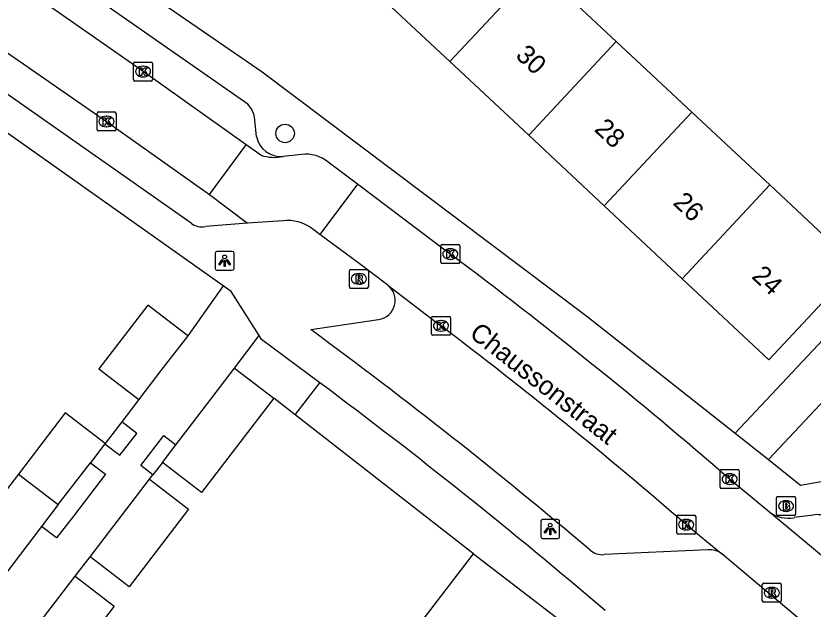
# Model space of a CAD drawing. Extents: x 159040 to 160094, y 381214 to 382518.
# Drawn here: x 159268.6 to 159310.64, y 381595.27 to 381626.56 of the extents above; entities that cross this region are included whole.
import ezdxf

# ---------------------------------------------------------------- set-up
doc = ezdxf.new("R2010")
doc.units = 0
for name, color, linetype in [('IMGEO_Boom', 7, 'Continuous'), ('IMGEO_Brandkraan', 7, 'Continuous'), ('IMGEO_Groenvoorziening', 7, 'Continuous'), ('IMGEO_Kolk', 7, 'Continuous'), ('IMGEO_Lichtpunt', 7, 'Continuous'), ('IMGEO_Openbare_ruimte_label', 7, 'Continuous'), ('IMGEO_Pand', 7, 'Continuous'), ('IMGEO_Pand_nummerreeks', 7, 'Continuous'), ('IMGEO_Rijbaan_lokaal_open', 7, 'Continuous'), ('IMGEO_Rioolput', 7, 'Continuous'), ('IMGEO_Terreindeel_open', 7, 'Continuous'), ('IMGEO_Voetpad_open', 7, 'Continuous')]:
    doc.layers.add(name, color=color, linetype=linetype)

msp = doc.modelspace()

# ---------------------------------------------------------------- linework, layer by layer
at = {"layer": 'IMGEO_Boom'}
msp.add_circle((159282.796, 381620.359), 0.489, dxfattribs=at)
at = {"layer": 'IMGEO_Brandkraan'}
for p, q in [((159308.712, 381600.281), (159308.712, 381601.133)), ((159308.787, 381601.207), (159309.639, 381601.207)), ((159309.2, 381600.987), (159309.225, 381600.987)), ((159309.713, 381601.133), (159309.713, 381600.281)), ((159309.639, 381600.207), (159308.787, 381600.207)), ((159309.223, 381600.427), (159309.198, 381600.427))]:
    msp.add_line(p, q, dxfattribs=at)
for points in [[(159308.712, 381600.281), (159308.712, 381601.133)], [(159308.787, 381601.207), (159309.639, 381601.207)], [(159309.713, 381601.133), (159309.713, 381600.281)], [(159309.06, 381600.907), (159309.06, 381600.507), (159309.273, 381600.507)], [(159309.291, 381600.907), (159309.06, 381600.907)], [(159309.239, 381600.826), (159309.185, 381600.826), (159309.185, 381600.75)], [(159309.185, 381600.75), (159309.238, 381600.75)], [(159309.247, 381600.674), (159309.185, 381600.674), (159309.185, 381600.593)], [(159309.185, 381600.593), (159309.247, 381600.593)], [(159309.639, 381600.207), (159308.787, 381600.207)]]:
    msp.add_lwpolyline(points, dxfattribs=at)
for centre, radius, start, end in [((159308.789, 381601.131), 0.0765, 91.552, 178.448), ((159308.789, 381601.131), 0.0765, 91.552, 178.448), ((159309.637, 381601.131), 0.0765, 1.552, 88.448), ((159309.637, 381601.131), 0.0765, 1.552, 88.448), ((159309.24, 381600.788), 0.0379, 267.8285, 90.9355), ((159309.248, 381600.633), 0.0404, 269.8759, 90.5077), ((159309.295, 381600.762), 0.145, 59.4692, 91.5367), ((159309.32, 381600.809), 0.0922, 285.5137, 58.1501), ((159309.325, 381600.617), 0.105, 301.3115, 78.989), ((159308.789, 381600.283), 0.0765, 181.552, 268.448), ((159308.789, 381600.283), 0.0765, 181.552, 268.448), ((159309.279, 381600.758), 0.251, 268.6676, 293.5347), ((159309.637, 381600.283), 0.0765, 271.552, 358.448), ((159309.637, 381600.283), 0.0765, 271.552, 358.448)]:
    msp.add_arc(centre, radius, start, end, dxfattribs=at)
for centre, major_axis, ratio, start_param, end_param in [((159309.199, 381600.707), (-0.387, 0.002), 0.722429, 4.712389, 7.853982), ((159309.224, 381600.707), (-0.39, 0.002), 0.717154, 1.570796, 4.712389)]:
    msp.add_ellipse(centre, major_axis=major_axis, ratio=ratio, start_param=start_param, end_param=end_param, dxfattribs=at)
at = {"layer": 'IMGEO_Groenvoorziening'}
for points in [[(159283.321, 381605.523), (159284.632, 381607.205)], [(159292.735, 381598.183), (159283.321, 381605.523)], [(159274.181, 381605.148), (159273.303, 381604.003)], [(159276.324, 381603.005), (159275.825, 381602.354)]]:
    msp.add_lwpolyline(points, dxfattribs=at)
at = {"layer": 'IMGEO_Kolk'}
for p, q in [((159274.878, 381624.121), (159275.73, 381624.121)), ((159274.803, 381623.195), (159274.803, 381624.047)), ((159275.291, 381623.901), (159275.316, 381623.901)), ((159275.804, 381624.047), (159275.804, 381623.195)), ((159275.314, 381623.341), (159275.289, 381623.341)), ((159275.73, 381623.121), (159274.878, 381623.121)), ((159272.878, 381620.563), (159272.878, 381621.415)), ((159272.953, 381621.489), (159273.805, 381621.489)), ((159273.366, 381621.269), (159273.391, 381621.269)), ((159273.879, 381621.415), (159273.879, 381620.563)), ((159273.805, 381620.489), (159272.953, 381620.489)), ((159273.389, 381620.709), (159273.364, 381620.709)), ((159291.082, 381614.497), (159291.934, 381614.497)), ((159291.007, 381613.571), (159291.007, 381614.423)), ((159291.495, 381614.277), (159291.52, 381614.277)), ((159292.008, 381614.423), (159292.008, 381613.571)), ((159291.518, 381613.717), (159291.493, 381613.717)), ((159291.934, 381613.497), (159291.082, 381613.497)), ((159290.59, 381610.711), (159291.442, 381610.711)), ((159290.515, 381609.785), (159290.515, 381610.637)), ((159291.003, 381610.491), (159291.028, 381610.491)), ((159291.516, 381610.637), (159291.516, 381609.785)), ((159291.026, 381609.931), (159291.001, 381609.931)), ((159291.442, 381609.711), (159290.59, 381609.711)), ((159305.738, 381601.703), (159305.738, 381602.555)), ((159305.813, 381602.629), (159306.665, 381602.629)), ((159306.226, 381602.409), (159306.251, 381602.409)), ((159306.739, 381602.555), (159306.739, 381601.703)), ((159306.249, 381601.849), (159306.224, 381601.849)), ((159306.665, 381601.629), (159305.813, 381601.629)), ((159303.449, 381599.299), (159303.449, 381600.151)), ((159303.524, 381600.225), (159304.376, 381600.225)), ((159304.45, 381600.151), (159304.45, 381599.299)), ((159303.937, 381600.005), (159303.962, 381600.005)), ((159303.96, 381599.445), (159303.935, 381599.445)), ((159304.376, 381599.225), (159303.524, 381599.225))]:
    msp.add_line(p, q, dxfattribs=at)
for points in [[(159274.878, 381624.121), (159275.73, 381624.121)], [(159274.803, 381623.195), (159274.803, 381624.047)], [(159275.124, 381623.821), (159275.247, 381623.821), (159275.247, 381623.67), (159275.377, 381623.821), (159275.541, 381623.821), (159275.395, 381623.67), (159275.548, 381623.421), (159275.396, 381623.421), (159275.311, 381623.585), (159275.247, 381623.518), (159275.247, 381623.421), (159275.124, 381623.421), (159275.124, 381623.821)], [(159275.804, 381624.047), (159275.804, 381623.195)], [(159275.73, 381623.121), (159274.878, 381623.121)], [(159272.878, 381620.563), (159272.878, 381621.415)], [(159272.953, 381621.489), (159273.805, 381621.489)], [(159273.199, 381621.189), (159273.322, 381621.189), (159273.322, 381621.038), (159273.452, 381621.189), (159273.616, 381621.189), (159273.47, 381621.038), (159273.623, 381620.789), (159273.471, 381620.789), (159273.386, 381620.953), (159273.322, 381620.886), (159273.322, 381620.789), (159273.199, 381620.789), (159273.199, 381621.189)], [(159273.879, 381621.415), (159273.879, 381620.563)], [(159273.805, 381620.489), (159272.953, 381620.489)], [(159291.082, 381614.497), (159291.934, 381614.497)], [(159291.007, 381613.571), (159291.007, 381614.423)], [(159291.328, 381614.197), (159291.451, 381614.197), (159291.451, 381614.046), (159291.581, 381614.197), (159291.745, 381614.197), (159291.599, 381614.046), (159291.752, 381613.797), (159291.6, 381613.797), (159291.515, 381613.961), (159291.451, 381613.894), (159291.451, 381613.797), (159291.328, 381613.797), (159291.328, 381614.197)], [(159292.008, 381614.423), (159292.008, 381613.571)], [(159291.934, 381613.497), (159291.082, 381613.497)], [(159290.59, 381610.711), (159291.442, 381610.711)], [(159290.515, 381609.785), (159290.515, 381610.637)], [(159290.836, 381610.411), (159290.959, 381610.411), (159290.959, 381610.26), (159291.089, 381610.411), (159291.253, 381610.411), (159291.107, 381610.26), (159291.26, 381610.011), (159291.108, 381610.011), (159291.023, 381610.175), (159290.959, 381610.108), (159290.959, 381610.011), (159290.836, 381610.011), (159290.836, 381610.411)], [(159291.516, 381610.637), (159291.516, 381609.785)], [(159291.442, 381609.711), (159290.59, 381609.711)], [(159305.738, 381601.703), (159305.738, 381602.555)], [(159305.813, 381602.629), (159306.665, 381602.629)], [(159306.059, 381602.329), (159306.182, 381602.329), (159306.182, 381602.178), (159306.312, 381602.329), (159306.476, 381602.329), (159306.33, 381602.178), (159306.483, 381601.929), (159306.331, 381601.929), (159306.246, 381602.093), (159306.182, 381602.026), (159306.182, 381601.929), (159306.059, 381601.929), (159306.059, 381602.329)], [(159306.739, 381602.555), (159306.739, 381601.703)], [(159306.665, 381601.629), (159305.813, 381601.629)], [(159303.449, 381599.299), (159303.449, 381600.151)], [(159303.524, 381600.225), (159304.376, 381600.225)], [(159304.45, 381600.151), (159304.45, 381599.299)], [(159303.77, 381599.925), (159303.893, 381599.925), (159303.893, 381599.774), (159304.023, 381599.925), (159304.187, 381599.925), (159304.041, 381599.774), (159304.194, 381599.525), (159304.042, 381599.525), (159303.957, 381599.689), (159303.893, 381599.622), (159303.893, 381599.525), (159303.77, 381599.525), (159303.77, 381599.925)], [(159304.376, 381599.225), (159303.524, 381599.225)]]:
    msp.add_lwpolyline(points, dxfattribs=at)
for centre, start, end in [((159274.88, 381624.045), 91.552, 178.448), ((159274.88, 381624.045), 91.552, 178.448), ((159275.728, 381624.045), 1.552, 88.448), ((159275.728, 381624.045), 1.552, 88.448), ((159274.88, 381623.197), 181.552, 268.448), ((159274.88, 381623.197), 181.552, 268.448), ((159275.728, 381623.197), 271.552, 358.448), ((159275.728, 381623.197), 271.552, 358.448), ((159272.955, 381621.413), 91.552, 178.448), ((159272.955, 381621.413), 91.552, 178.448), ((159273.803, 381621.413), 1.552, 88.448), ((159273.803, 381621.413), 1.552, 88.448), ((159272.955, 381620.565), 181.552, 268.448), ((159272.955, 381620.565), 181.552, 268.448), ((159273.803, 381620.565), 271.552, 358.448), ((159273.803, 381620.565), 271.552, 358.448), ((159291.084, 381614.421), 91.552, 178.448), ((159291.084, 381614.421), 91.552, 178.448), ((159291.932, 381614.421), 1.552, 88.448), ((159291.932, 381614.421), 1.552, 88.448), ((159291.084, 381613.573), 181.552, 268.448), ((159291.084, 381613.573), 181.552, 268.448), ((159291.932, 381613.573), 271.552, 358.448), ((159291.932, 381613.573), 271.552, 358.448), ((159290.592, 381610.635), 91.552, 178.448), ((159290.592, 381610.635), 91.552, 178.448), ((159291.44, 381610.635), 1.552, 88.448), ((159291.44, 381610.635), 1.552, 88.448), ((159290.592, 381609.787), 181.552, 268.448), ((159290.592, 381609.787), 181.552, 268.448), ((159291.44, 381609.787), 271.552, 358.448), ((159291.44, 381609.787), 271.552, 358.448), ((159305.815, 381602.553), 91.552, 178.448), ((159305.815, 381602.553), 91.552, 178.448), ((159306.663, 381602.553), 1.552, 88.448), ((159306.663, 381602.553), 1.552, 88.448), ((159305.815, 381601.705), 181.552, 268.448), ((159305.815, 381601.705), 181.552, 268.448), ((159306.663, 381601.705), 271.552, 358.448), ((159306.663, 381601.705), 271.552, 358.448), ((159303.526, 381600.149), 91.552, 178.448), ((159303.526, 381600.149), 91.552, 178.448), ((159304.374, 381600.149), 1.552, 88.448), ((159304.374, 381600.149), 1.552, 88.448), ((159303.526, 381599.301), 181.552, 268.448), ((159303.526, 381599.301), 181.552, 268.448), ((159304.374, 381599.301), 271.552, 358.448), ((159304.374, 381599.301), 271.552, 358.448)]:
    msp.add_arc(centre, 0.0765, start, end, dxfattribs=at)
for centre, major_axis, ratio, start_param, end_param in [((159275.29, 381623.621), (-0.387, 0.002), 0.722429, 4.712389, 7.853982), ((159275.315, 381623.621), (-0.39, 0.002), 0.717154, 1.570796, 4.712389), ((159273.365, 381620.989), (-0.387, 0.002), 0.722429, 4.712389, 7.853982), ((159273.39, 381620.989), (-0.39, 0.002), 0.717154, 1.570796, 4.712389), ((159291.494, 381613.997), (-0.387, 0.002), 0.722429, 4.712389, 7.853982), ((159291.519, 381613.997), (-0.39, 0.002), 0.717154, 1.570796, 4.712389), ((159291.002, 381610.211), (-0.387, 0.002), 0.722429, 4.712389, 7.853982), ((159291.027, 381610.211), (-0.39, 0.002), 0.717154, 1.570796, 4.712389), ((159306.225, 381602.129), (-0.387, 0.002), 0.722429, 4.712389, 7.853982), ((159306.25, 381602.129), (-0.39, 0.002), 0.717154, 1.570796, 4.712389), ((159303.936, 381599.725), (-0.387, 0.002), 0.722429, 4.712389, 7.853982), ((159303.961, 381599.725), (-0.39, 0.002), 0.717154, 1.570796, 4.712389)]:
    msp.add_ellipse(centre, major_axis=major_axis, ratio=ratio, start_param=start_param, end_param=end_param, dxfattribs=at)
at = {"layer": 'IMGEO_Lichtpunt'}
for p, q in [((159279.108, 381614.044), (159279.108, 381613.237)), ((159279.108, 381614.044), (159279.108, 381613.237)), ((159280.01, 381614.139), (159279.202, 381614.139)), ((159280.01, 381614.139), (159279.202, 381614.139)), ((159280.104, 381613.237), (159280.104, 381614.044)), ((159280.104, 381613.237), (159280.104, 381614.044)), ((159279.202, 381613.143), (159280.01, 381613.143)), ((159279.202, 381613.143), (159280.01, 381613.143)), ((159296.279, 381599.903), (159296.279, 381599.096)), ((159296.279, 381599.903), (159296.279, 381599.096)), ((159297.181, 381599.998), (159296.373, 381599.998)), ((159297.181, 381599.998), (159296.373, 381599.998)), ((159297.275, 381599.096), (159297.275, 381599.903)), ((159297.275, 381599.096), (159297.275, 381599.903)), ((159296.373, 381599.002), (159297.181, 381599.002)), ((159296.373, 381599.002), (159297.181, 381599.002))]:
    msp.add_line(p, q, dxfattribs=at)
for points in [[(159279.482, 381613.708), (159279.521, 381613.68), (159279.333, 381613.418), (159279.295, 381613.445), (159279.482, 381613.708)], [(159279.584, 381613.66), (159279.631, 381613.66), (159279.631, 381613.338), (159279.584, 381613.338), (159279.584, 381613.66)], [(159279.694, 381613.68), (159279.732, 381613.707), (159279.919, 381613.445), (159279.88, 381613.417), (159279.694, 381613.68)], [(159296.653, 381599.567), (159296.692, 381599.539), (159296.504, 381599.277), (159296.466, 381599.304), (159296.653, 381599.567)], [(159296.755, 381599.519), (159296.802, 381599.519), (159296.802, 381599.197), (159296.755, 381599.197), (159296.755, 381599.519)], [(159296.865, 381599.539), (159296.903, 381599.566), (159297.09, 381599.304), (159297.051, 381599.276), (159296.865, 381599.539)]]:
    msp.add_lwpolyline(points, dxfattribs=at)
for centre in [(159279.607, 381613.842), (159296.778, 381599.701)]:
    msp.add_circle(centre, 0.0994, dxfattribs=at)
for centre, start, end in [((159279.202, 381614.044), 90, 180), ((159279.202, 381614.044), 90, 180), ((159280.01, 381614.044), 0, 90), ((159280.01, 381614.044), 0, 90), ((159279.202, 381613.237), 180, 270), ((159279.202, 381613.237), 180, 270), ((159280.01, 381613.237), 270, 0), ((159280.01, 381613.237), 270, 360), ((159296.373, 381599.903), 90, 180), ((159296.373, 381599.903), 90, 180), ((159297.181, 381599.903), 0, 90), ((159297.181, 381599.903), 0, 90), ((159296.373, 381599.096), 180, 270), ((159296.373, 381599.096), 180, 270), ((159297.181, 381599.096), 270, 0), ((159297.181, 381599.096), 270, 360)]:
    msp.add_arc(centre, 0.0946, start, end, dxfattribs=at)
at = {"layer": 'IMGEO_Pand'}
for points in [[(159291.48, 381624.148), (159296.1, 381629.092)], [(159296.1, 381629.092), (159300.262, 381625.203)], [(159291.48, 381624.148), (159287.383, 381627.978)], [(159295.642, 381620.259), (159300.262, 381625.203)], [(159300.262, 381625.203), (159304.249, 381621.478)], [(159295.642, 381620.259), (159291.48, 381624.148)], [(159304.249, 381621.478), (159299.629, 381616.534)], [(159304.249, 381621.478), (159308.357, 381617.639)], [(159299.629, 381616.534), (159295.642, 381620.259)], [(159308.357, 381617.639), (159312.931, 381613.364), (159308.313, 381608.418), (159303.737, 381612.695)], [(159303.737, 381612.695), (159308.357, 381617.639)], [(159303.737, 381612.695), (159299.629, 381616.534)], [(159277.662, 381609.691), (159275.558, 381611.304), (159272.977, 381607.936), (159275.081, 381606.323)], [(159277.662, 381609.691), (159276.25, 381607.849), (159275.123, 381606.378), (159275.081, 381606.323)], [(159277.036, 381603.934), (159277.916, 381605.082), (159280.135, 381607.979)], [(159280.135, 381607.979), (159282.197, 381606.399)], [(159282.197, 381606.399), (159278.386, 381601.425), (159276.324, 381603.005)], [(159273.303, 381604.003), (159271.2, 381605.616), (159268.732, 381602.396)], [(159273.294, 381603.991), (159272.528, 381602.991)], [(159273.303, 381604.003), (159273.294, 381603.991)], [(159276.324, 381603.005), (159277.036, 381603.934)], [(159270.836, 381600.783), (159272.528, 381602.991)], [(159268.732, 381602.396), (159265.276, 381597.886), (159267.38, 381596.273)], [(159268.732, 381602.396), (159270.836, 381600.783)], [(159272.508, 381598.026), (159275.644, 381602.118)], [(159275.644, 381602.118), (159277.706, 381600.538), (159274.57, 381596.446), (159272.508, 381598.026)], [(159270.836, 381600.783), (159269.953, 381599.63)], [(159269.953, 381599.63), (159267.38, 381596.273)], [(159288.992, 381593.298), (159292.735, 381598.183)], [(159292.735, 381598.183), (159298.091, 381594.079)], [(159268.617, 381592.948), (159271.724, 381597.003)], [(159271.724, 381597.003), (159273.786, 381595.423), (159270.679, 381591.368), (159268.617, 381592.948)]]:
    msp.add_lwpolyline(points, dxfattribs=at)
at = {"layer": 'IMGEO_Rijbaan_lokaal_open'}
for points in [[(159280.745, 381619.752), (159275.303, 381623.62), (159266.057, 381630.071), (159257.951, 381635.46), (159254.798, 381637.51)], [(159250.607, 381636.319), (159251.111, 381636), (159256.223, 381632.669), (159264.181, 381627.346), (159273.379, 381620.99), (159278.802, 381617.139)], [(159278.802, 381617.139), (159280.745, 381619.752)], [(159281.519, 381619.207), (159280.745, 381619.752)], [(159283.664, 381619.254), (159282.688, 381619.144)], [(159286.616, 381617.683), (159285.074, 381618.842)], [(159286.616, 381617.683), (159284.631, 381615.034)], [(159291.508, 381613.999), (159286.616, 381617.683)], [(159278.802, 381617.139), (159280.821, 381615.628)], [(159282.694, 381615.752), (159280.821, 381615.628)], [(159284.631, 381615.034), (159284.186, 381615.354)], [(159288.205, 381612.36), (159286.629, 381613.546), (159284.631, 381615.034)], [(159288.205, 381612.36), (159291.017, 381610.212)], [(159308.335, 381600.388), (159306.24, 381602.13)], [(159314.365, 381595.356), (159308.335, 381600.388)], [(159303.95, 381599.726), (159305.835, 381598.188)], [(159311.904, 381593.063), (159305.835, 381598.188)]]:
    msp.add_lwpolyline(points, dxfattribs=at)
for centre, radius, start, end in [((159282.222, 381621.37), 2.274, 251.9982, 281.8322), ((159283.889, 381617.405), 1.862, 50.4829, 96.9406), ((159282.948, 381613.708), 2.06, 53.0531, 97.0745), ((159132.75, 381401.869), 264.959, 49.09703, 53.18888), ((159132.934, 381402.021), 261.407, 49.14008, 52.79005)]:
    msp.add_arc(centre, radius, start, end, dxfattribs=at)
at = {"layer": 'IMGEO_Rioolput'}
for p, q in [((159286.261, 381613.187), (159287.113, 381613.187)), ((159286.186, 381612.261), (159286.186, 381613.113)), ((159286.674, 381612.967), (159286.699, 381612.967)), ((159287.187, 381613.113), (159287.187, 381612.261)), ((159286.697, 381612.407), (159286.672, 381612.407)), ((159287.113, 381612.187), (159286.261, 381612.187)), ((159307.96, 381595.709), (159307.96, 381596.561)), ((159308.035, 381596.635), (159308.887, 381596.635)), ((159308.448, 381596.415), (159308.473, 381596.415)), ((159308.961, 381596.561), (159308.961, 381595.709)), ((159308.887, 381595.635), (159308.035, 381595.635)), ((159308.471, 381595.855), (159308.446, 381595.855))]:
    msp.add_line(p, q, dxfattribs=at)
for points in [[(159286.261, 381613.187), (159287.113, 381613.187)], [(159286.186, 381612.261), (159286.186, 381613.113)], [(159286.775, 381612.885), (159286.523, 381612.887), (159286.523, 381612.487)], [(159286.701, 381612.806), (159286.647, 381612.806), (159286.647, 381612.725)], [(159287.187, 381613.113), (159287.187, 381612.261)], [(159286.523, 381612.487), (159286.647, 381612.487), (159286.647, 381612.649), (159286.658, 381612.649)], [(159286.647, 381612.725), (159286.699, 381612.725)], [(159286.705, 381612.62), (159286.776, 381612.487), (159286.916, 381612.487), (159286.851, 381612.613)], [(159287.113, 381612.187), (159286.261, 381612.187)], [(159307.96, 381595.709), (159307.96, 381596.561)], [(159308.035, 381596.635), (159308.887, 381596.635)], [(159308.961, 381596.561), (159308.961, 381595.709)], [(159308.549, 381596.333), (159308.297, 381596.335), (159308.297, 381595.935)], [(159308.297, 381595.935), (159308.421, 381595.935), (159308.421, 381596.097), (159308.432, 381596.097)], [(159308.475, 381596.254), (159308.421, 381596.254), (159308.421, 381596.173)], [(159308.421, 381596.173), (159308.473, 381596.173)], [(159308.479, 381596.068), (159308.55, 381595.935), (159308.69, 381595.935), (159308.625, 381596.061)], [(159308.887, 381595.635), (159308.035, 381595.635)]]:
    msp.add_lwpolyline(points, dxfattribs=at)
for centre, radius, start, end in [((159286.263, 381613.111), 0.0765, 91.552, 178.448), ((159286.263, 381613.111), 0.0765, 91.552, 178.448), ((159287.111, 381613.111), 0.0765, 1.552, 88.448), ((159287.111, 381613.111), 0.0765, 1.552, 88.448), ((159286.707, 381612.71), 0.0964, 77.0061, 93.1865), ((159286.721, 381612.767), 0.0378, 276.6634, 79.6772), ((159286.774, 381612.775), 0.109, 350.3612, 89.416), ((159286.772, 381612.775), 0.112, 277.5842, 350.9817), ((159286.657, 381612.596), 0.0533, 26.0293, 88.6989), ((159286.683, 381612.914), 0.19, 274.7715, 282.9687), ((159286.756, 381612.56), 0.108, 29.5134, 73.7905), ((159286.263, 381612.263), 0.0765, 181.552, 268.448), ((159286.263, 381612.263), 0.0765, 181.552, 268.448), ((159287.111, 381612.263), 0.0765, 271.552, 358.448), ((159287.111, 381612.263), 0.0765, 271.552, 358.448), ((159308.037, 381596.559), 0.0765, 91.552, 178.448), ((159308.037, 381596.559), 0.0765, 91.552, 178.448), ((159308.885, 381596.559), 0.0765, 1.552, 88.448), ((159308.885, 381596.559), 0.0765, 1.552, 88.448), ((159308.431, 381596.044), 0.0533, 26.0293, 88.6989), ((159308.457, 381596.362), 0.19, 274.7715, 282.9687), ((159308.481, 381596.158), 0.0964, 77.0061, 93.1865), ((159308.495, 381596.215), 0.0378, 276.6634, 79.6772), ((159308.548, 381596.223), 0.109, 350.3612, 89.416), ((159308.546, 381596.223), 0.112, 277.5842, 350.9817), ((159308.53, 381596.008), 0.108, 29.5134, 73.7905), ((159308.037, 381595.711), 0.0765, 181.552, 268.448), ((159308.037, 381595.711), 0.0765, 181.552, 268.448), ((159308.885, 381595.711), 0.0765, 271.552, 358.448), ((159308.885, 381595.711), 0.0765, 271.552, 358.448)]:
    msp.add_arc(centre, radius, start, end, dxfattribs=at)
for centre, major_axis, ratio, start_param, end_param in [((159286.673, 381612.687), (-0.387, 0.002), 0.722429, 4.712389, 7.853982), ((159286.698, 381612.687), (-0.39, 0.002), 0.717154, 1.570796, 4.712389), ((159308.447, 381596.135), (-0.387, 0.002), 0.722429, 4.712389, 7.853982), ((159308.472, 381596.135), (-0.39, 0.002), 0.717154, 1.570796, 4.712389)]:
    msp.add_ellipse(centre, major_axis=major_axis, ratio=ratio, start_param=start_param, end_param=end_param, dxfattribs=at)
at = {"layer": 'IMGEO_Terreindeel_open'}
msp.add_lwpolyline([(159283.321, 381605.523), (159282.197, 381606.399)], dxfattribs=at)
at = {"layer": 'IMGEO_Voetpad_open'}
for points in [[(159280.829, 381621.894), (159267.196, 381631.416), (159258.963, 381636.901)], [(159272.091, 381630.15), (159281.593, 381623.601), (159298.712, 381610.727), (159306.532, 381604.542)], [(159277.834, 381615.624), (159263.519, 381625.67), (159264.096, 381626.494)], [(159279.525, 381612.324), (159263.752, 381623.481)], [(159281.28, 381620.197), (159281.186, 381621.215)], [(159306.532, 381604.542), (159322.1, 381621.135)], [(159324.597, 381620.539), (159308.288, 381603.153)], [(159280.821, 381615.628), (159278.597, 381615.445)], [(159279.525, 381612.324), (159277.662, 381609.691)], [(159281.422, 381609.707), (159279.948, 381612.025), (159279.525, 381612.324)], [(159284.146, 381610.011), (159287.728, 381610.54)], [(159280.135, 381607.979), (159281.422, 381609.707)], [(159284.632, 381607.205), (159281.557, 381609.495), (159281.422, 381609.707)], [(159275.081, 381606.323), (159274.181, 381605.148)], [(159273.294, 381603.991), (159274.088, 381603.382), (159274.975, 381604.54), (159274.181, 381605.148)], [(159275.825, 381602.354), (159275.179, 381602.848), (159276.4, 381604.42), (159277.036, 381603.934)], [(159306.532, 381604.542), (159308.288, 381603.153)], [(159308.288, 381603.153), (159309.98, 381601.814), (159311.553, 381602.083), (159319.994, 381595.196), (159333.962, 381583.101), (159335.698, 381579.858), (159346.786, 381569.801), (159349.68, 381567.049), (159356.625, 381560.413)], [(159272.528, 381602.991), (159273.322, 381602.383), (159271.63, 381600.175), (159270.746, 381599.022), (159269.953, 381599.63)], [(159275.644, 381602.118), (159275.825, 381602.354)], [(159310.638, 381600.234), (159309.646, 381600.094)], [(159305.09, 381598.397), (159299.624, 381598.146)], [(159271.724, 381597.003), (159272.508, 381598.026)]]:
    msp.add_lwpolyline(points, dxfattribs=at)
for centre, radius, start, end in [((159279.844, 381620.943), 1.37, 11.474, 43.9944), ((159282.565, 381620.448), 1.309, 191.0329, 275.3838), ((159278.424, 381616.422), 0.992, 233.5372, 280.0571), ((159287.579, 381611.552), 1.022, 278.3776, 52.2499), ((159124.689, 381392.854), 269.414, 49.71864, 53.71037), ((159111.603, 381375.142), 289.469, 49.48018, 53.2913), ((159309.332, 381601.764), 1.7, 234.0774, 280.6429), ((159310.834, 381599.395), 0.861, 51.1557, 103.1281), ((159299.538, 381599.171), 1.029, 229.927, 274.7727), ((159305.175, 381597.267), 1.134, 54.3738, 94.2847)]:
    msp.add_arc(centre, radius, start, end, dxfattribs=at)

# ---------------------------------------------------------------- texts
at = {"layer": 'IMGEO_Openbare_ruimte_label'}
msp.add_text('Chaussonstraat', height=1, rotation=321.8235, dxfattribs=at).set_placement((159292.455, 381609.684))
at = {"layer": 'IMGEO_Pand_nummerreeks'}
for s, p in [('30', (159294.898, 381624.404)), ('28', (159299.05, 381620.524)), ('26', (159303.201, 381616.645)), ('24', (159307.354, 381612.764))]:
    msp.add_text(s, height=1, rotation=316.9392, dxfattribs=at).set_placement(p)

doc.saveas('drawing.dxf')
